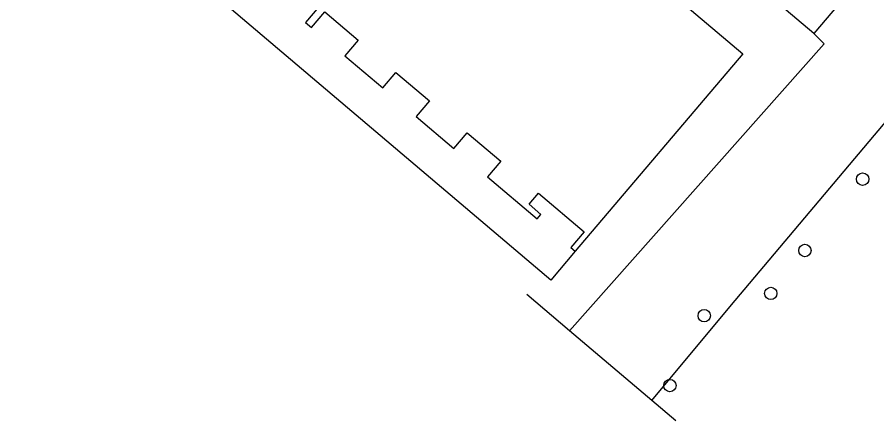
# Model space of a CAD drawing. Extents: x 156414 to 157775, y 382335 to 383765.
# Drawn here: x 156837.2 to 156904.8, y 382335.4 to 382367.1 of the extents above; entities that cross this region are included whole.
import ezdxf

# ---------------------------------------------------------------- set-up
doc = ezdxf.new("R2010")
doc.units = 0
for name, color, linetype in [('IMGEO_Berm_groen', 7, 'Continuous'), ('IMGEO_Boom', 7, 'Continuous'), ('IMGEO_Erf', 7, 'Continuous'), ('IMGEO_Groenvoorziening', 7, 'Continuous'), ('IMGEO_Pand', 7, 'Continuous'), ('IMGEO_Voetpad_open', 7, 'Continuous')]:
    doc.layers.add(name, color=color, linetype=linetype)

msp = doc.modelspace()

# ---------------------------------------------------------------- linework, layer by layer
at = {"layer": 'IMGEO_Berm_groen'}
for points in [[(156887.078, 382336.95), (156893.199, 382344.307), (157056.005, 382537.641), (157057.216, 382539.327), (157058.277, 382541.11), (157059.182, 382542.978), (157059.923, 382544.917), (157060.494, 382546.913), (157060.892, 382548.95), (157061.114, 382551.013), (157061.158, 382553.088), (157061.023, 382555.16), (157060.161, 382560.549)], [(156888.962, 382335.351), (156887.078, 382336.95)]]:
    msp.add_lwpolyline(points, dxfattribs=at)
at = {"layer": 'IMGEO_Boom'}
for centre in [(156903.637, 382354.343), (156899.105, 382348.737), (156896.422, 382345.367), (156891.196, 382343.612), (156888.501, 382338.12)]:
    msp.add_circle(centre, 0.489, dxfattribs=at)
at = {"layer": 'IMGEO_Erf'}
msp.add_lwpolyline([(156881.054, 382348.684), (156879.132, 382346.42), (156837.223, 382381.992), (156839.145, 382384.257)], dxfattribs=at)
at = {"layer": 'IMGEO_Groenvoorziening'}
for points in [[(156899.797, 382365.794), (156900.614, 382364.989), (156880.618, 382342.431)], [(156880.618, 382342.431), (156877.266, 382345.275)], [(156887.078, 382336.95), (156880.618, 382342.431)]]:
    msp.add_lwpolyline(points, dxfattribs=at)
at = {"layer": 'IMGEO_Pand'}
for points in [[(156881.639, 382374.864), (156894.216, 382364.192), (156881.054, 382348.684)], [(156860.916, 382367.889), (156859.874, 382366.661), (156860.347, 382366.26), (156861.389, 382367.488), (156864.012, 382365.262), (156862.97, 382364.034), (156865.935, 382361.517), (156866.977, 382362.744), (156869.615, 382360.505), (156868.573, 382359.278), (156871.531, 382356.767), (156872.573, 382357.994), (156875.219, 382355.749), (156874.177, 382354.521), (156878.065, 382351.221), (156878.369, 382351.58), (156877.431, 382352.375), (156878.176, 382353.252), (156881.752, 382350.203), (156880.71, 382348.976), (156881.054, 382348.684)]]:
    msp.add_lwpolyline(points, dxfattribs=at)
at = {"layer": 'IMGEO_Voetpad_open'}
for points in [[(156942.049, 382425.461), (156946.916, 382421.548), (156922.237, 382392.249), (156899.797, 382365.794)], [(156899.797, 382365.794), (156880.938, 382381.751)]]:
    msp.add_lwpolyline(points, dxfattribs=at)

doc.saveas('drawing.dxf')
